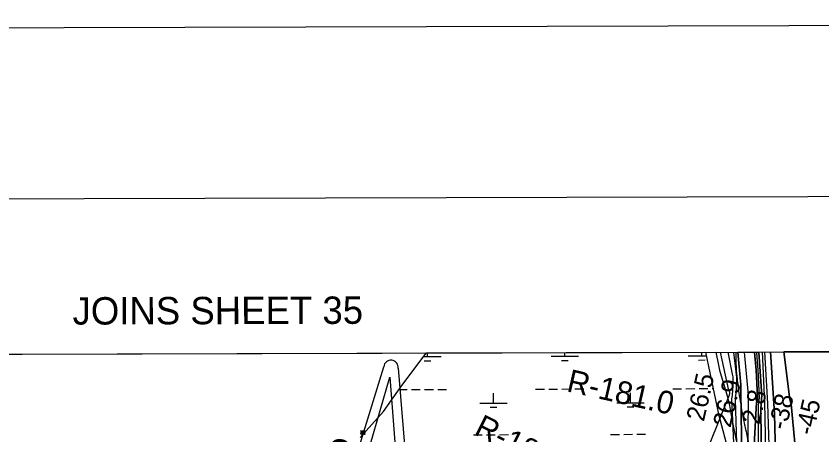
# Model space of a CAD drawing. Extents: x 3361039 to 3398939, y 576572 to 602007.
# Drawn here: x 3382652 to 3385600, y 599894 to 601424 of the extents above; entities that cross this region are included whole.
import ezdxf

# ---------------------------------------------------------------- set-up
doc = ezdxf.new("R2010")
doc.units = 0
for name, color, linetype in [('G-ANNO-NPLT', 7, 'Continuous'), ('V-ANNO-SYMB', 7, 'Continuous'), ('V-ANNO-TEXT', 7, 'Continuous'), ('V-GRID-FRAM', 7, 'Continuous'), ('V-RIVR-EDGE', 7, 'Continuous'), ('V-RIVR-RANG', 7, 'Continuous'), ('V-RIVR-RANG-IDEN', 7, 'Continuous'), ('V-SITE-VEGE', 7, 'Continuous'), ('V-TOPO-DPTH', 7, 'Continuous'), ('V-TOPO-MAJR', 7, 'Continuous'), ('V-TOPO-MINR', 7, 'Continuous'), ('V-TOPO-WATR', 7, 'Continuous'), ('V-TOPO-WATR-IDEN', 7, 'Continuous'), ('V-WETL-SWMP', 7, 'Continuous')]:
    doc.layers.add(name, color=color, linetype=linetype)

msp = doc.modelspace()

# ---------------------------------------------------------------- linework, layer by layer
at = {"layer": 'G-ANNO-NPLT'}
msp.add_lwpolyline([(3361689.4, 577155.7), (3398355.9, 577257), (3398289.1, 601423.5), (3361622.6, 601322.2)], close=True, dxfattribs=at)
at = {"layer": 'V-ANNO-SYMB'}
msp.add_lwpolyline([(3364437.8, 577788.3), (3397520.8, 577879.7), (3397457.5, 600796.2), (3364374.5, 600704.8), (3364437.8, 577788.3)], dxfattribs=at)
at = {"layer": 'V-GRID-FRAM'}
msp.add_lwpolyline([(3365114.8, 600140.3), (3396720.3, 600227.7), (3396778.5, 582044.3), (3365157.1, 581956.9), (3365114.8, 600140.3)], dxfattribs=at)
at = {"layer": 'V-RIVR-EDGE'}
msp.add_spline([(3385284.3, 600196.1), (3385285, 600164.8), (3385285.7, 600137.8), (3385289.3, 600097.6), (3385295.7, 600047.1), (3385302.5, 600006.1), (3385309.8, 599962.3), (3385317.7, 599926.4), (3385329.6, 599871.2), (3385333.6, 599846.3), (3385332.8, 599838.6), (3385329.5, 599828.8), (3385324, 599823.3), (3385317.4, 599814.9), (3385316.7, 599804), (3385318.1, 599790.4), (3385322.4, 599756.8), (3385326.6, 599693.2), (3385326.9, 599653.7), (3385325.4, 599632.5), (3385319.9, 599617.1)], degree=3, dxfattribs=at)
at = {"layer": 'V-SITE-VEGE'}
for p, q in [((3381640.9, 600186), (3385211.6, 600195.9)), ((3385211.6, 600195.9), (3385212.9, 600189.6)), ((3385212.9, 600189.6), (3385219.7, 600154.4)), ((3385219.7, 600154.4), (3385225.5, 600129.4)), ((3385225.5, 600129.4), (3385253.4, 600035.8)), ((3385253.4, 600035.8), (3385261.7, 600001.4)), ((3385261.7, 600001.4), (3385268.5, 599956.8)), ((3385268.5, 599956.8), (3385286.1, 599873.2))]:
    msp.add_line(p, q, dxfattribs=at)
at = {"layer": 'V-TOPO-DPTH'}
for p, q in [((3385292.2, 600196.1), (3385353.3, 600196.3)), ((3385353.3, 600196.3), (3385368.6, 600196.3)), ((3387238.5, 600201.5), (3385459.9, 600196.6))]:
    msp.add_line(p, q, dxfattribs=at)
for points in [[(3384550.8, 597244.2), (3384568.5, 597265.4), (3384677.2, 597399.5), (3384743.8, 597482.9), (3384809.3, 597567.1), (3384873.4, 597652.5), (3384936.5, 597738.5), (3385048.7, 597894.3), (3385055, 597903.1), (3385061.1, 597911.9), (3385067.3, 597920.7), (3385073.3, 597929.6), (3385353.4, 598616.6), (3385367.5, 598644.1), (3385441.4, 599377.4), (3385425.9, 599970.9), (3385411.5, 600196.4)], [(3385411.5, 600196.4), (3385425.9, 599970.9), (3385441.4, 599377.4), (3385367.5, 598644.1), (3385353.4, 598616.6), (3385073.3, 597929.6), (3385067.3, 597920.7), (3385061.1, 597911.9), (3385055, 597903.1), (3385048.7, 597894.3), (3384936.5, 597738.5), (3384873.4, 597652.5), (3384809.3, 597567.1), (3384743.8, 597482.9), (3384677.2, 597399.5), (3384568.5, 597265.4), (3384550.8, 597244.2)], [(3384603.4, 597234.4), (3384612.4, 597246.6), (3384621.4, 597258.7), (3384630.3, 597270.8), (3384639.3, 597283), (3384853.4, 597573.8), (3384892.3, 597626.7), (3384931.3, 597679.6), (3384970.3, 597732.4), (3385009.3, 597785.3), (3385054.7, 597846.7), (3385071, 597868.9), (3385087.1, 597891.1), (3385363.1, 598590.2), (3385370.6, 598605), (3385556.7, 599323.6), (3385552.2, 599329.1), (3385551.8, 599329.7), (3385551.1, 599332.8), (3385551.1, 599334.2), (3385487.2, 600005.9), (3385481.8, 600023.2), (3385459.9, 600196.6)], [(3385459.9, 600196.6), (3385481.8, 600023.2), (3385487.2, 600005.9), (3385551.1, 599334.2), (3385551.1, 599332.8), (3385551.8, 599329.7), (3385552.2, 599329.1), (3385556.7, 599323.6), (3385370.6, 598605), (3385363.1, 598590.2), (3385087.1, 597891.1), (3385071, 597868.9), (3385054.7, 597846.7), (3385009.3, 597785.3), (3384970.3, 597732.4), (3384931.3, 597679.6), (3384892.3, 597626.7), (3384853.4, 597573.8), (3384639.3, 597283), (3384630.3, 597270.8), (3384621.4, 597258.7), (3384612.4, 597246.6), (3384603.4, 597234.4)], [(3385311.6, 599473.5), (3385302.7, 600053.4), (3385303, 600076), (3385292.2, 600196.1)], [(3385346.7, 599766), (3385360.9, 600012.9), (3385363.5, 600021.4), (3385363.5, 600033.3), (3385358.6, 600130.4), (3385353.3, 600196.3)], [(3385353.3, 600196.3), (3385358.6, 600130.4), (3385363.5, 600033.3), (3385363.5, 600021.4), (3385360.9, 600012.9), (3385346.7, 599766)], [(3385382.3, 599414), (3385375.9, 599991.5), (3385377.1, 600002.6), (3385378.2, 600013.7), (3385379.2, 600024.9), (3385380.1, 600036.1), (3385368.6, 600196.3)], [(3385368.6, 600196.3), (3385380.1, 600036.1), (3385379.2, 600024.9), (3385378.2, 600013.7), (3385377.1, 600002.6), (3385375.9, 599991.5), (3385382.3, 599414)], [(3385389.6, 600196.4), (3385401.1, 600008.5), (3385419.4, 599437.1)], [(3385389.6, 600196.4), (3385401.1, 600008.5), (3385419.4, 599437.1)]]:
    msp.add_lwpolyline(points, dxfattribs=at)
at = {"layer": 'V-TOPO-MAJR'}
msp.add_lwpolyline([(3385227.2, 600195.9), (3385257.9, 600055.5), (3385259, 600055), (3385260.6, 600053.2), (3385261.3, 600050.7), (3385261.5, 600048.1), (3385261.4, 600046.7), (3385261.1, 600042.2), (3385260.9, 600040.3), (3385260.6, 600039.4), (3385260.4, 600038.5), (3385081, 599594), (3385064.5, 599567.1), (3385045.3, 599542.1), (3385024.3, 599518.2), (3384945.1, 599437.1), (3384931.4, 599425.4), (3384927.6, 599422.9)], dxfattribs=at)
at = {"layer": 'V-TOPO-MINR'}
for points in [[(3385411.5, 600196.4), (3385425.9, 599970.9), (3385441.4, 599377.4), (3385367.5, 598644.1), (3385353.4, 598616.6), (3385073.3, 597929.6), (3385067.3, 597920.7), (3385061.1, 597911.9), (3385055, 597903.1), (3385048.7, 597894.3), (3384936.5, 597738.5), (3384873.4, 597652.5), (3384809.3, 597567.1), (3384743.8, 597482.9), (3384677.2, 597399.5), (3384568.5, 597265.4), (3384550.8, 597244.2)], [(3384603.4, 597234.4), (3384612.4, 597246.6), (3384621.4, 597258.7), (3384630.3, 597270.8), (3384639.3, 597283), (3384853.4, 597573.8), (3384892.3, 597626.7), (3384931.3, 597679.6), (3384970.3, 597732.4), (3385009.3, 597785.3), (3385054.7, 597846.7), (3385071, 597868.9), (3385087.1, 597891.1), (3385363.1, 598590.2), (3385370.6, 598605), (3385556.7, 599323.6), (3385552.2, 599329.1), (3385551.8, 599329.7), (3385551.1, 599332.8), (3385551.1, 599334.2), (3385487.2, 600005.9), (3385481.8, 600023.2), (3385459.9, 600196.6)], [(3385255.6, 600196), (3385271.9, 600114.8), (3385273.2, 600105.4), (3385274, 600096.1), (3385274.2, 600086.6), (3385274, 600077.2), (3385272.3, 600050.6), (3385271.8, 600044.3), (3385271, 600038), (3385269.9, 600031.7), (3385268.7, 600025.5), (3385293.3, 599487.4)], [(3385275.8, 600196.1), (3385287.4, 600103.5), (3385285.9, 600061.4), (3385285.2, 600048.2), (3385284, 600035), (3385282.3, 600021.8), (3385299.1, 599467.2)], [(3385292.2, 600196.1), (3385303, 600076), (3385302.7, 600053.4), (3385311.6, 599473.5)], [(3385315, 600196.2), (3385328.5, 600052.5), (3385329.3, 600038.5), (3385329.8, 600024.6), (3385330, 600010.6), (3385322.3, 599460.4)], [(3385359.8, 600196.3), (3385364, 600142.8), (3385365.6, 600132), (3385369.5, 600028.1), (3385368.9, 600022), (3385368.3, 600016), (3385367.6, 600010), (3385366.9, 600004), (3385366, 599420.1)], [(3385368.6, 600196.3), (3385380.1, 600036.1), (3385379.2, 600024.9), (3385378.2, 600013.7), (3385377.1, 600002.6), (3385375.9, 599991.5), (3385382.3, 599414)], [(3385381.3, 600196.4), (3385389.2, 600011.2), (3385401.2, 599428.4)], [(3385389.6, 600196.4), (3385401.1, 600008.5), (3385419.4, 599437.1)]]:
    msp.add_lwpolyline(points, dxfattribs=at)
at = {"layer": 'V-TOPO-WATR'}
msp.add_lwpolyline([(3385346.7, 599766), (3385360.9, 600012.9), (3385363.5, 600021.4), (3385363.5, 600033.3), (3385358.6, 600130.4), (3385353.3, 600196.3)], dxfattribs=at)
at = {"layer": 'V-TOPO-WATR-IDEN'}
for points in [[(3383866.2, 598902.3), (3383837.2, 599206.4), (3383693.3, 599221.6), (3383760.3, 599856.6), (3383904.3, 599841.4), (3383997.1, 600142.5)], [(3384049.8, 600137), (3384076.6, 599812.5), (3384055.3, 599610.2), (3384209.7, 599593.9), (3384189.9, 599405.9), (3384035.4, 599422.2), (3384011.8, 599198.6), (3383918.9, 598896.7)], [(3383948.7, 599860.6), (3384019.7, 600104.4), (3384038.2, 599851.1)]]:
    msp.add_lwpolyline(points, dxfattribs=at)
msp.add_arc((3384023.4, 600139.8), 26.5, 353.9755, 173.9755, dxfattribs=at)
at = {"layer": 'V-WETL-SWMP'}
for p, q in [((3384062.7, 600073.7), (3384148.1, 600187.7)), ((3384142.2, 600179.7), (3384207, 600179.9)), ((3384148.1, 600187.7), (3384153.4, 600193)), ((3384153.4, 600193), (3385174.4, 600195.8)), ((3384157, 600179.8), (3384157, 600193)), ((3384608.9, 600181), (3384708.8, 600181.3)), ((3384658.9, 600181.2), (3384658.8, 600194.4)), ((3385110.7, 600182.4), (3385177.1, 600182.6)), ((3385160.7, 600182.6), (3385160.6, 600195.7)), ((3385174.4, 600195.8), (3385221, 599969.2)), ((3384145.1, 600164.3), (3384169.1, 600164.4)), ((3384646.9, 600165.7), (3384670.9, 600165.8)), ((3385148.7, 600167.1), (3385172.7, 600167.2)), ((3383996.2, 599978.7), (3384062.7, 600073.7)), ((3385054.2, 600062.2), (3385086.2, 600062.3)), ((3385102.2, 600062.3), (3385134.2, 600062.4)), ((3385150.2, 600062.5), (3385182.1, 600062.5)), ((3385198.1, 600062.6), (3385201.8, 600062.6)), ((3384052.7, 600059.4), (3384082.5, 600059.5)), ((3384098.5, 600059.5), (3384130.5, 600059.6)), ((3384146.5, 600059.7), (3384178.5, 600059.8)), ((3384194.5, 600059.8), (3384226.5, 600059.9)), ((3384397.9, 600009.6), (3384397.8, 600045.6)), ((3384552.4, 600060.8), (3384584.4, 600060.9)), ((3384600.4, 600060.9), (3384632.3, 600061)), ((3384648.3, 600061.1), (3384680.3, 600061.2)), ((3384696.3, 600061.2), (3384728.3, 600061.3)), ((3384899.7, 600011), (3384899.6, 600047)), ((3384347.9, 600009.5), (3384447.9, 600009.8)), ((3384849.8, 600010.9), (3384949.7, 600011.2)), ((3383910.8, 599883.6), (3383996.2, 599978.7)), ((3384386, 599994.2), (3384410, 599994.2)), ((3384887.8, 599995.6), (3384911.8, 599995.6)), ((3385221, 599969.2), (3385259, 599826.7)), ((3384324.9, 599894), (3384356.9, 599894.1)), ((3384372.9, 599894.1), (3384404.8, 599894.2)), ((3384420.8, 599894.3), (3384452.8, 599894.4)), ((3384826.7, 599895.4), (3384858.7, 599895.5)), ((3384874.7, 599895.5), (3384906.7, 599895.6)), ((3384922.6, 599895.7), (3384954.6, 599895.7))]:
    msp.add_line(p, q, dxfattribs=at)

# ---------------------------------------------------------------- texts
at = {"layer": 'V-ANNO-TEXT'}
msp.add_text('JOINS SHEET 35', height=100, rotation=0.1583, dxfattribs=at).set_placement((3382858.8, 600296.4))
at = {"layer": 'V-RIVR-RANG'}
for s, rotation, p in [('26.5', 77.1183, (3385167.7, 599939.6)), ('26.9', 77.1183, (3385265.2, 599917.3)), ('2.8', 77.1183, (3385370.2, 599927.9)), ('-38', 77.3995, (3385468.8, 599908.7)), ('-45', 77.3995, (3385567, 599889.2))]:
    msp.add_text(s, height=67, rotation=rotation, dxfattribs=at).set_placement(p)
at = {"layer": 'V-RIVR-RANG-IDEN'}
for s, rotation, p in [('R-181.0', 347.2577, (3384662.6, 600053.3)), ('R-180.9', 333.3961, (3384323, 599897))]:
    msp.add_text(s, height=83, rotation=rotation, dxfattribs=at).set_placement(p)
at = {"layer": 'V-TOPO-WATR-IDEN'}
msp.add_text('L.W.R.P.', height=124.5, rotation=83.9754, dxfattribs=at).set_placement((3383862.9, 599261.7))

doc.saveas('drawing.dxf')
